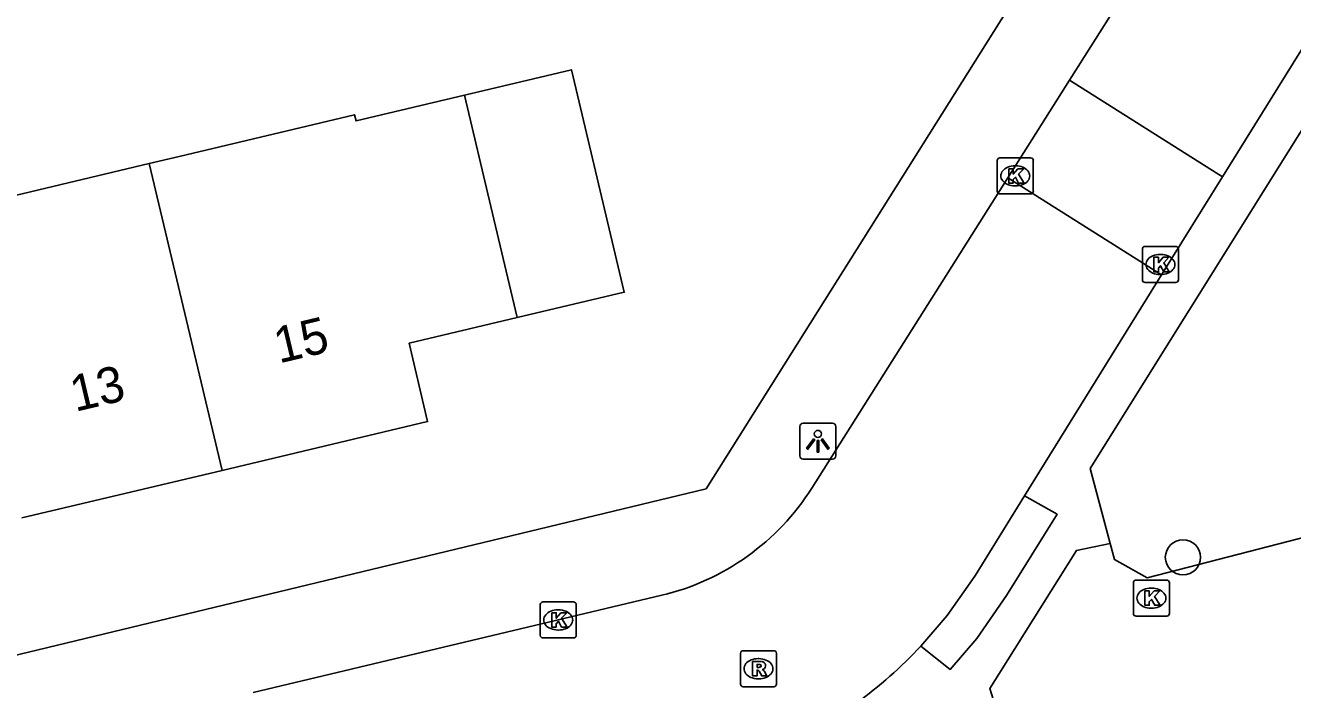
# Model space of a CAD drawing. Extents: x 158474 to 159560, y 388525 to 389605.
# Drawn here: x 159350.11 to 159385.28, y 388772.01 to 388790.44 of the extents above; entities that cross this region are included whole.
import ezdxf

# ---------------------------------------------------------------- set-up
doc = ezdxf.new("R2010")
doc.units = 0
for name, color, linetype in [('IMGEO_Boom', 7, 'Continuous'), ('IMGEO_Kolk', 7, 'Continuous'), ('IMGEO_Lichtpunt', 7, 'Continuous'), ('IMGEO_Pand', 7, 'Continuous'), ('IMGEO_Pand_nummerreeks', 7, 'Continuous'), ('IMGEO_Rijbaan_lokaal_open', 7, 'Continuous'), ('IMGEO_Rioolput', 7, 'Continuous'), ('IMGEO_Voetpad_open', 7, 'Continuous')]:
    doc.layers.add(name, color=color, linetype=linetype)

msp = doc.modelspace()

# ---------------------------------------------------------------- linework, layer by layer
at = {"layer": 'IMGEO_Boom'}
msp.add_circle((159382.236, 388775.682), 0.489, dxfattribs=at)
at = {"layer": 'IMGEO_Kolk'}
for p, q in [((159377.082, 388785.84), (159377.082, 388786.692)), ((159377.157, 388786.766), (159378.009, 388786.766)), ((159377.57, 388786.546), (159377.595, 388786.546)), ((159378.083, 388786.692), (159378.083, 388785.84)), ((159378.009, 388785.766), (159377.157, 388785.766)), ((159377.593, 388785.986), (159377.568, 388785.986)), ((159381.109, 388783.382), (159381.109, 388784.234)), ((159381.184, 388784.308), (159382.036, 388784.308)), ((159381.597, 388784.088), (159381.622, 388784.088)), ((159382.11, 388784.234), (159382.11, 388783.382)), ((159382.036, 388783.308), (159381.184, 388783.308)), ((159381.62, 388783.528), (159381.595, 388783.528)), ((159380.859, 388774.124), (159380.859, 388774.976)), ((159380.934, 388775.05), (159381.786, 388775.05)), ((159381.86, 388774.976), (159381.86, 388774.124)), ((159381.347, 388774.83), (159381.372, 388774.83)), ((159364.396, 388773.518), (159364.396, 388774.37)), ((159364.471, 388774.444), (159365.323, 388774.444)), ((159364.884, 388774.224), (159364.909, 388774.224)), ((159365.397, 388774.37), (159365.397, 388773.518)), ((159381.37, 388774.27), (159381.345, 388774.27)), ((159381.786, 388774.05), (159380.934, 388774.05)), ((159364.907, 388773.664), (159364.882, 388773.664)), ((159365.323, 388773.444), (159364.471, 388773.444))]:
    msp.add_line(p, q, dxfattribs=at)
for points in [[(159377.082, 388785.84), (159377.082, 388786.692)], [(159377.157, 388786.766), (159378.009, 388786.766)], [(159377.403, 388786.466), (159377.526, 388786.466), (159377.526, 388786.315), (159377.656, 388786.466), (159377.82, 388786.466), (159377.674, 388786.315), (159377.827, 388786.066), (159377.675, 388786.066), (159377.59, 388786.23), (159377.526, 388786.163), (159377.526, 388786.066), (159377.403, 388786.066), (159377.403, 388786.466)], [(159378.083, 388786.692), (159378.083, 388785.84)], [(159378.009, 388785.766), (159377.157, 388785.766)], [(159381.109, 388783.382), (159381.109, 388784.234)], [(159381.184, 388784.308), (159382.036, 388784.308)], [(159381.43, 388784.008), (159381.553, 388784.008), (159381.553, 388783.857), (159381.683, 388784.008), (159381.847, 388784.008), (159381.701, 388783.857), (159381.854, 388783.608), (159381.702, 388783.608), (159381.617, 388783.772), (159381.553, 388783.705), (159381.553, 388783.608), (159381.43, 388783.608), (159381.43, 388784.008)], [(159382.11, 388784.234), (159382.11, 388783.382)], [(159382.036, 388783.308), (159381.184, 388783.308)], [(159380.859, 388774.124), (159380.859, 388774.976)], [(159380.934, 388775.05), (159381.786, 388775.05)], [(159381.86, 388774.976), (159381.86, 388774.124)], [(159381.18, 388774.75), (159381.303, 388774.75), (159381.303, 388774.599), (159381.433, 388774.75), (159381.597, 388774.75), (159381.451, 388774.599), (159381.604, 388774.35), (159381.452, 388774.35), (159381.367, 388774.514), (159381.303, 388774.447), (159381.303, 388774.35), (159381.18, 388774.35), (159381.18, 388774.75)], [(159364.396, 388773.518), (159364.396, 388774.37)], [(159364.471, 388774.444), (159365.323, 388774.444)], [(159365.397, 388774.37), (159365.397, 388773.518)], [(159364.717, 388774.144), (159364.84, 388774.144), (159364.84, 388773.993), (159364.97, 388774.144), (159365.134, 388774.144), (159364.988, 388773.993), (159365.141, 388773.744), (159364.989, 388773.744), (159364.904, 388773.908), (159364.84, 388773.841), (159364.84, 388773.744), (159364.717, 388773.744), (159364.717, 388774.144)], [(159381.786, 388774.05), (159380.934, 388774.05)], [(159365.323, 388773.444), (159364.471, 388773.444)]]:
    msp.add_lwpolyline(points, dxfattribs=at)
for centre, start, end in [((159377.159, 388786.69), 91.552, 178.448), ((159377.159, 388786.69), 91.552, 178.448), ((159378.007, 388786.69), 1.552, 88.448), ((159378.007, 388786.69), 1.552, 88.448), ((159377.159, 388785.842), 181.552, 268.448), ((159377.159, 388785.842), 181.552, 268.448), ((159378.007, 388785.842), 271.552, 358.448), ((159378.007, 388785.842), 271.552, 358.448), ((159381.186, 388784.232), 91.552, 178.448), ((159381.186, 388784.232), 91.552, 178.448), ((159382.034, 388784.232), 1.552, 88.448), ((159382.034, 388784.232), 1.552, 88.448), ((159381.186, 388783.384), 181.552, 268.448), ((159381.186, 388783.384), 181.552, 268.448), ((159382.034, 388783.384), 271.552, 358.448), ((159382.034, 388783.384), 271.552, 358.448), ((159380.936, 388774.974), 91.552, 178.448), ((159380.936, 388774.974), 91.552, 178.448), ((159381.784, 388774.974), 1.552, 88.448), ((159381.784, 388774.974), 1.552, 88.448), ((159364.473, 388774.368), 91.552, 178.448), ((159364.473, 388774.368), 91.552, 178.448), ((159365.321, 388774.368), 1.552, 88.448), ((159365.321, 388774.368), 1.552, 88.448), ((159380.936, 388774.126), 181.552, 268.448), ((159380.936, 388774.126), 181.552, 268.448), ((159381.784, 388774.126), 271.552, 358.448), ((159381.784, 388774.126), 271.552, 358.448), ((159364.473, 388773.52), 181.552, 268.448), ((159364.473, 388773.52), 181.552, 268.448), ((159365.321, 388773.52), 271.552, 358.448), ((159365.321, 388773.52), 271.552, 358.448)]:
    msp.add_arc(centre, 0.0765, start, end, dxfattribs=at)
for centre, major_axis, ratio, start_param, end_param in [((159377.569, 388786.266), (-0.387, 0.002), 0.722429, 4.712389, 7.853982), ((159377.594, 388786.266), (-0.39, 0.002), 0.717154, 1.570796, 4.712389), ((159381.596, 388783.808), (-0.387, 0.002), 0.722429, 4.712389, 7.853982), ((159381.621, 388783.808), (-0.39, 0.002), 0.717154, 1.570796, 4.712389), ((159381.346, 388774.55), (-0.387, 0.002), 0.722429, 4.712389, 7.853982), ((159381.371, 388774.55), (-0.39, 0.002), 0.717154, 1.570796, 4.712389), ((159364.883, 388773.944), (-0.387, 0.002), 0.722429, 4.712389, 7.853982), ((159364.908, 388773.944), (-0.39, 0.002), 0.717154, 1.570796, 4.712389)]:
    msp.add_ellipse(centre, major_axis=major_axis, ratio=ratio, start_param=start_param, end_param=end_param, dxfattribs=at)
at = {"layer": 'IMGEO_Lichtpunt'}
for p, q in [((159371.604, 388779.308), (159371.604, 388778.501)), ((159371.604, 388779.308), (159371.604, 388778.501)), ((159372.506, 388779.403), (159371.698, 388779.403)), ((159372.506, 388779.403), (159371.698, 388779.403)), ((159372.6, 388778.501), (159372.6, 388779.308)), ((159372.6, 388778.501), (159372.6, 388779.308)), ((159371.698, 388778.407), (159372.506, 388778.407)), ((159371.698, 388778.407), (159372.506, 388778.407))]:
    msp.add_line(p, q, dxfattribs=at)
for points in [[(159371.978, 388778.972), (159372.017, 388778.944), (159371.829, 388778.682), (159371.791, 388778.709), (159371.978, 388778.972)], [(159372.08, 388778.924), (159372.127, 388778.924), (159372.127, 388778.602), (159372.08, 388778.602), (159372.08, 388778.924)], [(159372.19, 388778.944), (159372.228, 388778.971), (159372.415, 388778.709), (159372.376, 388778.681), (159372.19, 388778.944)]]:
    msp.add_lwpolyline(points, dxfattribs=at)
msp.add_circle((159372.103, 388779.106), 0.0994, dxfattribs=at)
for centre, start, end in [((159371.698, 388779.308), 90, 180), ((159371.698, 388779.308), 90, 180), ((159372.506, 388779.308), 0, 90), ((159372.506, 388779.308), 0, 90), ((159371.698, 388778.501), 180, 270), ((159371.698, 388778.501), 180, 270), ((159372.506, 388778.501), 270, 0), ((159372.506, 388778.501), 270, 360)]:
    msp.add_arc(centre, 0.0946, start, end, dxfattribs=at)
at = {"layer": 'IMGEO_Pand'}
for points in [[(159362.292, 388788.506), (159365.262, 388789.211), (159366.729, 388783.038), (159363.757, 388782.332)], [(159353.547, 388786.61), (159354.379, 388786.808), (159359.243, 388787.963), (159359.284, 388787.791), (159362.292, 388788.506)], [(159362.292, 388788.506), (159363.025, 388785.419), (159363.757, 388782.332)], [(159347.992, 388785.291), (159353.547, 388786.61)], [(159353.547, 388786.61), (159355.569, 388778.094)], [(159363.757, 388782.332), (159360.756, 388781.62), (159361.271, 388779.448), (159355.569, 388778.094)], [(159355.569, 388778.094), (159350.013, 388776.774)]]:
    msp.add_lwpolyline(points, dxfattribs=at)
at = {"layer": 'IMGEO_Rijbaan_lokaal_open'}
for points in [[(159379.09, 388788.918), (159383.682, 388796.182), (159383.973, 388796.62)], [(159387.725, 388793.314), (159383.331, 388786.236)], [(159377.379, 388786.213), (159379.09, 388788.918)], [(159379.09, 388788.918), (159383.331, 388786.236)], [(159371.936, 388777.604), (159377.379, 388786.213)], [(159381.643, 388783.518), (159377.379, 388786.213)], [(159383.331, 388786.236), (159381.643, 388783.518)], [(159381.643, 388783.518), (159377.837, 388777.387)], [(159374.963, 388773.22), (159375.688, 388774.065), (159376.334, 388774.971), (159376.474, 388775.191), (159377.837, 388777.387)], [(159380.215, 388776.067), (159380.334, 388775.621), (159381.246, 388775.115), (159385.725, 388776.273), (159385.766, 388776.1)], [(159377.202, 388771.007), (159376.876, 388772.038), (159379.281, 388775.873), (159380.215, 388776.067)], [(159356.426, 388771.93), (159367.769, 388774.628)]]:
    msp.add_lwpolyline(points, dxfattribs=at)
for centre, radius, start, end in [((159366.199, 388781.231), 6.787, 283.3715, 327.696), ((159365.745, 388781.835), 12.617, 295.0832, 316.9363)]:
    msp.add_arc(centre, radius, start, end, dxfattribs=at)
at = {"layer": 'IMGEO_Rioolput'}
for p, q in [((159369.954, 388772.165), (159369.954, 388773.017)), ((159370.029, 388773.091), (159370.881, 388773.091)), ((159370.442, 388772.871), (159370.467, 388772.871)), ((159370.955, 388773.017), (159370.955, 388772.165)), ((159370.881, 388772.091), (159370.029, 388772.091)), ((159370.465, 388772.311), (159370.44, 388772.311))]:
    msp.add_line(p, q, dxfattribs=at)
for points in [[(159369.954, 388772.165), (159369.954, 388773.017)], [(159370.029, 388773.091), (159370.881, 388773.091)], [(159370.543, 388772.789), (159370.291, 388772.791), (159370.291, 388772.391)], [(159370.955, 388773.017), (159370.955, 388772.165)], [(159370.291, 388772.391), (159370.415, 388772.391), (159370.415, 388772.553), (159370.426, 388772.553)], [(159370.469, 388772.71), (159370.415, 388772.71), (159370.415, 388772.629)], [(159370.415, 388772.629), (159370.467, 388772.629)], [(159370.473, 388772.524), (159370.544, 388772.391), (159370.684, 388772.391), (159370.619, 388772.517)], [(159370.881, 388772.091), (159370.029, 388772.091)]]:
    msp.add_lwpolyline(points, dxfattribs=at)
for centre, radius, start, end in [((159370.031, 388773.015), 0.0765, 91.552, 178.448), ((159370.031, 388773.015), 0.0765, 91.552, 178.448), ((159370.542, 388772.679), 0.109, 350.3612, 89.416), ((159370.879, 388773.015), 0.0765, 1.552, 88.448), ((159370.879, 388773.015), 0.0765, 1.552, 88.448), ((159370.425, 388772.5), 0.0533, 26.0293, 88.6989), ((159370.451, 388772.818), 0.19, 274.7715, 282.9687), ((159370.475, 388772.614), 0.0964, 77.0061, 93.1865), ((159370.489, 388772.671), 0.0378, 276.6634, 79.6772), ((159370.54, 388772.679), 0.112, 277.5842, 350.9817), ((159370.524, 388772.464), 0.108, 29.5134, 73.7905), ((159370.031, 388772.167), 0.0765, 181.552, 268.448), ((159370.031, 388772.167), 0.0765, 181.552, 268.448), ((159370.879, 388772.167), 0.0765, 271.552, 358.448), ((159370.879, 388772.167), 0.0765, 271.552, 358.448)]:
    msp.add_arc(centre, radius, start, end, dxfattribs=at)
for centre, major_axis, ratio, start_param, end_param in [((159370.441, 388772.591), (-0.387, 0.002), 0.722429, 4.712389, 7.853982), ((159370.466, 388772.591), (-0.39, 0.002), 0.717154, 1.570796, 4.712389)]:
    msp.add_ellipse(centre, major_axis=major_axis, ratio=ratio, start_param=start_param, end_param=end_param, dxfattribs=at)
at = {"layer": 'IMGEO_Voetpad_open'}
for points in [[(159381.001, 388796.659), (159369, 388777.58), (159342.733, 388771.26), (159339.013, 388773.592), (159307.222, 388766.073)], [(159380.215, 388776.067), (159379.662, 388778.147), (159387.903, 388791.333)], [(159377.837, 388777.387), (159378.743, 388776.875), (159377.343, 388774.619), (159376.511, 388773.427), (159375.777, 388772.572), (159374.963, 388773.22)]]:
    msp.add_lwpolyline(points, dxfattribs=at)

# ---------------------------------------------------------------- texts
at = {"layer": 'IMGEO_Pand_nummerreeks'}
for s, p in [('15', (159357.146, 388781.058)), ('13', (159351.49, 388779.715))]:
    msp.add_text(s, height=1, rotation=13.3605, dxfattribs=at).set_placement(p)

doc.saveas('drawing.dxf')
